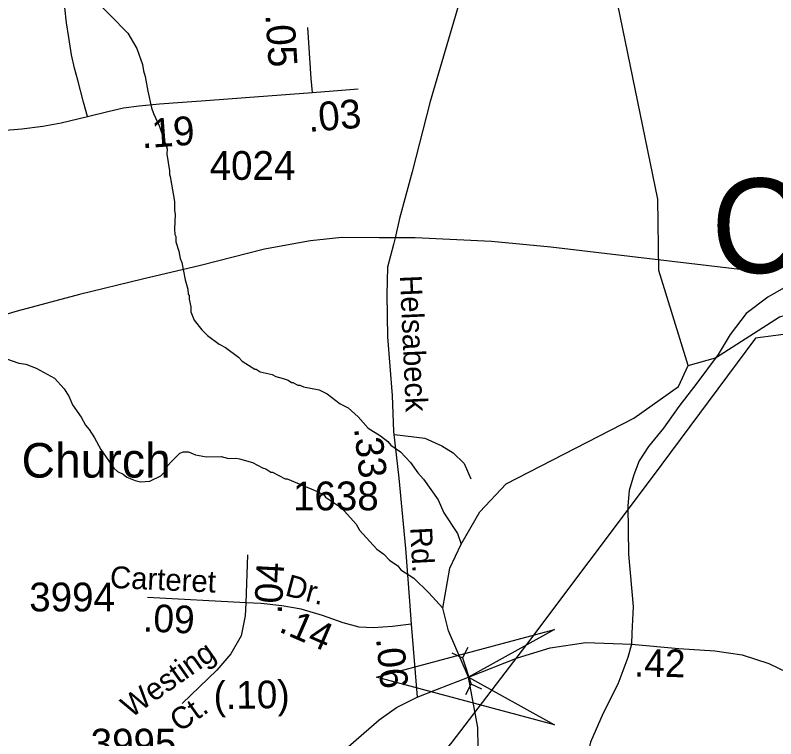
# Model space of a CAD drawing. Extents: x 1547597 to 1699558, y 810033 to 920809.
# Drawn here: x 1607020 to 1610318, y 908014 to 911154 of the extents above; entities that cross this region are included whole.
import ezdxf

# ---------------------------------------------------------------- set-up
doc = ezdxf.new("R2010")
doc.units = 0
for name, color, linetype in [('Exist Cultural Church with Cemetery Label', 7, 'Continuous'), ('Exist Hydrographic Creek Single Shore', 7, 'Continuous'), ('Exist Hydrographic Misc Water Feature', 7, 'Continuous'), ('Exist Railroad Mainline', 7, 'Continuous'), ('Exist Railroad Siding', 7, 'Continuous'), ('Exist Road Non-System Type 51', 7, 'Continuous'), ('Exist Road Secondary Mileage Hundredths English Label', 7, 'Continuous'), ('Exist Road Secondary Structure Culvert Attributed CELL', 7, 'Continuous'), ('Exist Road Secondary Structure Culvert CELL', 7, 'Continuous'), ('Exist Road Secondary Structure Culvert Number Label', 7, 'Continuous'), ('Exist Road Secondary Type 51 Attributed', 7, 'Continuous'), ('Exist Road Secondary Type 51 Label', 7, 'Continuous'), ('Exist Road Secondary Type 51 Number Label', 7, 'Continuous'), ('Exist Utilities Electrical Transmission Line', 7, 'Continuous')]:
    doc.layers.add(name, color=color, linetype=linetype)

msp = doc.modelspace()

# ---------------------------------------------------------------- linework, layer by layer
at = {"layer": 'Exist Hydrographic Creek Single Shore'}
for points in [[(1609938.8, 909633), (1609811.7, 910046), (1609806.7, 910354.7), (1609611.7, 911307.3), (1609456.7, 911642.1), (1609252.7, 911912.1), (1609081.7, 912230.8), (1609083.7, 912404.7), (1609216.9, 912573.1)], [(1609938.8, 909633), (1610056.8, 909666.7), (1610333.7, 909844.9), (1610573.5, 909907.9), (1610843.7, 909972.4), (1611053.7, 910043.7), (1611129.7, 910117.7)], [(1609028.7, 907889.7), (1609026.7, 908062.7), (1608986.4, 908280.6), (1608898.7, 908482.2), (1608874.7, 908581.2), (1608904.5, 908753.7), (1608954, 908858.7), (1609035.3, 908997.9), (1609148.7, 909120.6), (1609702.7, 909404.8), (1609896.7, 909542), (1609938.8, 909633)]]:
    msp.add_lwpolyline(points, dxfattribs=at)
at = {"layer": 'Exist Hydrographic Misc Water Feature'}
for points in [[(1607355.4, 911233.7), (1607508.8, 911075.1), (1607547.7, 911008.5), (1607572.7, 910940.1), (1607576.1, 910912), (1607583.8, 910887.9), (1607594.7, 910823.7), (1607611.6, 910751.4), (1607619.2, 910727.2), (1607646.3, 910670.9), (1607678.7, 910574.3), (1607678.4, 910550.3), (1607689.1, 910478.1), (1607688.9, 910462.1), (1607692.8, 910454), (1607711.1, 910345.7), (1607710.4, 910305.8), (1607714.1, 910289.7), (1607711.2, 910225.8), (1607712.7, 910201.7), (1607716.6, 910193.7), (1607716.2, 910169.7), (1607729.5, 910129.4), (1607735.1, 910097.3), (1607742.7, 910081.2), (1607757.6, 910004.9), (1607768.9, 909964.8), (1607770.5, 909942.8), (1607774.4, 909936.7), (1607774.2, 909920.7), (1607781.7, 909888.6), (1607781.3, 909866.6), (1607796.8, 909830.3), (1607830.1, 909787.8), (1607853.7, 909763.4), (1607905, 909726.5), (1607932.8, 909712), (1607988.1, 909669.2), (1608003.8, 909652.9), (1608059.2, 909617.9), (1608065.2, 909617.8), (1608083, 909605.5), (1608134.8, 909594.6), (1608150.7, 909586.4), (1608182.5, 909577.8), (1608204.4, 909569.5), (1608218.2, 909559.3), (1608224.2, 909559.2), (1608246, 909548.8), (1608254, 909548.6), (1608269.8, 909540.4), (1608337.6, 909527.3), (1608373.4, 909510.7), (1608428.6, 909467.7), (1608464.3, 909449.2), (1608507.7, 909410.4), (1608550.9, 909361.7), (1608604.4, 909328.8), (1608636, 909304.2), (1608649.7, 909288), (1608691.2, 909259.3), (1608734.4, 909212.5), (1608765.6, 909168), (1608791.2, 909139.6), (1608853.7, 909050.5), (1608878.8, 908994.1), (1608937.4, 908905.1), (1608954, 908858.7)], [(1606958.6, 909670.5), (1607036.1, 909643.1), (1607066, 909638.7), (1607111.7, 909621.9), (1607190.9, 909578.5), (1607232.3, 909531.9), (1607253.7, 909497.5), (1607269.1, 909463.3), (1607306.2, 909408.7), (1607325.7, 909374.3), (1607341.4, 909356.1), (1607364.7, 909319.7), (1607391.9, 909269.2), (1607448.6, 909188.2), (1607464.4, 909174), (1607488.2, 909161.6), (1607504, 909149.4), (1607539.7, 909134.7), (1607563.6, 909128.3), (1607603.6, 909131.6), (1607652, 909154.8), (1607666.2, 909168.5), (1607682.7, 909200.3), (1607696.9, 909216.1), (1607733.5, 909253.4), (1607749.6, 909259.2), (1607771.6, 909258.8), (1607801.4, 909246.3), (1607849.3, 909237.5), (1607913.2, 909238.5), (1607945, 909229.8), (1607977, 909231.4), (1607993, 909229), (1608048.7, 909212.1), (1608092.4, 909189.4), (1608106.3, 909185.1), (1608128, 909170.8), (1608136, 909170.7), (1608191.5, 909141.7), (1608199.5, 909141.6), (1608334.5, 909085.3), (1608360.4, 909070.9), (1608366.2, 909062.8), (1608435.4, 909015.7), (1608498.3, 908944.5), (1608513.8, 908918.3), (1608588.5, 908837.1), (1608618.1, 908814.5), (1608643.6, 908788.2), (1608679.2, 908763.6), (1608693, 908747.3), (1608748.3, 908710.4), (1608813.3, 908647.3), (1608874.7, 908581.2)]]:
    msp.add_lwpolyline(points, dxfattribs=at)
at = {"layer": 'Exist Railroad Mainline'}
msp.add_lwpolyline([(1610322.7, 910056.5), (1610250.4, 910046.5), (1610186.6, 910047.2), (1609342.6, 910146.8), (1609085.4, 910171.5), (1608755, 910187.4), (1608599.1, 910187.1), (1608437.1, 910189), (1608301.1, 910174.6), (1608100.8, 910138.8), (1607824.2, 910067.8), (1607571.7, 910008.7), (1607299, 909941.8), (1607028.3, 909868.8), (1606791.8, 909799.6)], dxfattribs=at)
at = {"layer": 'Exist Railroad Siding'}
for points in [[(1610843.3, 910263.9), (1610771.1, 910187.5), (1610675.2, 910105.5), (1610628.9, 910074), (1610579.2, 910050.2), (1610440.2, 909998.4), (1610351.7, 909968.4), (1610283.7, 909929.5), (1610189.2, 909859.8), (1610120.2, 909767.5), (1610068.4, 909681), (1609975.7, 909556.8), (1609898.2, 909454.9), (1609831.3, 909361.6), (1609766.4, 909282.3), (1609726.3, 909219.5), (1609703.1, 909158.5), (1609682.7, 909091.7), (1609676.9, 909024.8), (1609679.1, 908814.8), (1609699.4, 908588.1), (1609693.5, 908471.5), (1609692.2, 908423.8)], [(1609692.2, 908423.8), (1609676.4, 908365.8), (1609633.2, 908250.2), (1609569.8, 908125), (1609514.4, 907999.7), (1609491.4, 907897.9), (1609479.8, 907762), (1609494.1, 907610), (1609508.8, 907497.9), (1609512.2, 907426), (1609493.6, 907366.1), (1609450.7, 907286.5), (1609353.2, 907155.8), (1609243.8, 907019)]]:
    msp.add_lwpolyline(points, dxfattribs=at)
at = {"layer": 'Exist Road Non-System Type 51'}
msp.add_lwpolyline([(1608664.3, 909334.5), (1608796.4, 909318.6), (1608869.8, 909285.5), (1608919.4, 909254.7), (1608966.4, 909208.1), (1608995.5, 909141.7)], dxfattribs=at)
at = {"layer": 'Exist Road Secondary Structure Culvert Attributed CELL'}
msp.add_lwpolyline([(1609359.2, 908073.5), (1608586.4, 908280.6), (1609359.2, 908487.6), (1608986.4, 908280.6)], close=True, dxfattribs=at)
at = {"layer": 'Exist Road Secondary Structure Culvert CELL'}
for p, q in [((1608983, 908410.4), (1608959.2, 908365.5)), ((1608913.1, 908386.8), (1608959.2, 908365.5)), ((1608959.2, 908365.5), (1608997.8, 908250.9)), ((1608974.1, 908206.1), (1608997.8, 908250.9)), ((1609043.9, 908229.6), (1608997.8, 908250.9))]:
    msp.add_line(p, q, dxfattribs=at)
at = {"layer": 'Exist Road Secondary Type 51 Attributed'}
for p, q in [((1608309.2, 910817.9), (1608507.5, 910834.3)), ((1608027.8, 908812.6), (1608019.7, 908603.6)), ((1608019.7, 908603.6), (1607594.1, 908626.8)), ((1608737.9, 908510.7), (1608763.8, 908194))]:
    msp.add_line(p, q, dxfattribs=at)
for points in [[(1607333.2, 910713.5), (1607317, 910776.5), (1607291.8, 910871.9), (1607277.4, 910924.1), (1607264.8, 910981.8), (1607252.2, 911057.4), (1607243.2, 911120.4), (1607236, 911187), (1607228.8, 911266.3), (1607225.2, 911325.7), (1607225.2, 911403.1), (1607228.8, 911484.2), (1607236.9, 911766.9)], [(1608979.2, 911321.8), (1608819.7, 910779.2), (1608741.8, 910474.3), (1608686.9, 910272.1), (1608668, 910187.2)], [(1608309.2, 910817.9), (1608303.8, 910879.1), (1608289.4, 911100.6)], [(1607333.2, 910713.5), (1607421.5, 910735.1), (1607489.9, 910751.3), (1607558.3, 910760.3), (1607646.5, 910769.3), (1607745.6, 910776.5), (1607846.4, 910783.7), (1608019.3, 910796.3), (1608309.2, 910817.9)], [(1606240.2, 910646.8), (1606323, 910643.2), (1606443.7, 910643.2), (1606632.7, 910645), (1606816.4, 910648.6), (1606960.5, 910654), (1607048.7, 910661.2), (1607140.5, 910672), (1607219.8, 910686.4), (1607333.2, 910713.5)], [(1608668, 910187.2), (1608660.9, 910157.9), (1608634.8, 910060), (1608631.5, 909941.2), (1608634.8, 909758.4), (1608654.3, 909503.8), (1608660.9, 909347.1), (1608683.7, 909144.8), (1608712.4, 908839.3), (1608729.8, 908610.5), (1608737.9, 908510.7)], [(1608019.7, 908603.6), (1608016.8, 908547.8), (1607999.4, 908460.7), (1607955.2, 908381.8), (1607894.9, 908310.9), (1607743.9, 908166.9)], [(1608737.9, 908510.7), (1608656.6, 908501.4), (1608573, 908495.6), (1608511.5, 908497.9), (1608441.8, 908516.5), (1608352.4, 908549), (1608260.7, 908576.8), (1608177, 908590.8), (1608086.5, 908600.1), (1608019.7, 908603.6)], [(1608763.8, 908194), (1608851.4, 908228.8), (1608986.4, 908280.6), (1609198.9, 908365.3), (1609339.7, 908408.4), (1609494.8, 908431.1), (1609692.2, 908423.8), (1609898.5, 908404.9), (1610054, 908394.8), (1610171.8, 908377.3), (1610288, 908341), (1610405.8, 908284.3), (1610503.1, 908223.3), (1610590.3, 908146.2), (1610670.9, 908056.5), (1610721.1, 907982)], [(1607562.8, 907528.3), (1607667.3, 907531.7), (1607838.5, 907558.4), (1607915.2, 907582.8), (1607981.4, 907608.4), (1608072, 907657.2), (1608138.7, 907699), (1608189.8, 907737.3), (1608281.6, 907817.4), (1608454.6, 907970.7), (1608598.2, 908095.2), (1608672.9, 908149.5), (1608763.8, 908194)]]:
    msp.add_lwpolyline(points, dxfattribs=at)
at = {"layer": 'Exist Utilities Electrical Transmission Line'}
msp.add_lwpolyline([(1614566.3, 910184), (1614105.9, 910139.3), (1613517.7, 910076), (1612793.2, 910006.3), (1612245, 909950.6), (1611740.7, 909902.2), (1610960.3, 909825.2), (1610406.2, 909775.4), (1610230, 909751.6), (1609781.5, 909148.7), (1609237.7, 908423.1), (1608913.3, 907999.1), (1608775.3, 907828.8)], dxfattribs=at)

# ---------------------------------------------------------------- texts
at = {"layer": 'Exist Cultural Church with Cemetery Label'}
msp.add_text('Jefferson Church', height=150, dxfattribs=at).set_placement((1606167.2, 909147.1))
at = {"layer": 'Exist Road Secondary Mileage Hundredths English Label'}
for s, height, rotation, p in [('.05', 125, 273.7213, (1608105.1, 911156.3)), ('.03', 125, 4.7201, (1608293.4, 910646.9)), ('.19', 125, 4.1596, (1607570.2, 910575.7)), ('.33', 120, 276.4376, (1608489, 909361.1)), ('.04', 120, 86.9838, (1608175.9, 908553.7)), ('.09', 120, 357.4069, (1607572.8, 908479.8)), ('.14', 120, 336.5523, (1608158.5, 908480.4)), ('.06', 120, 275.6315, (1608584.6, 908448.5)), ('.42', 120, 359.0907, (1609702.8, 908284)), ('(.10)', 120, 0.9839, (1607881.3, 908141.9))]:
    msp.add_text(s, height=height, rotation=rotation, dxfattribs=at).set_placement(p)
at = {"layer": 'Exist Road Secondary Structure Culvert Number Label'}
msp.add_text('C554', height=410.1, dxfattribs=at).set_placement((1610037.5, 910035.1))
at = {"layer": 'Exist Road Secondary Type 51 Label'}
for s, rotation, p in [('Helsabeck', 272.5216, (1608687.9, 910023.7)), ('Rd.', 273.0136, (1608732.6, 908930.3)), ('Carteret', 357.4069, (1607429.7, 908668.6)), ('Dr.', 345.056, (1608185.9, 908636.6)), ('Westing', 35.2715, (1607522.2, 908101.7)), ('Ct.', 35.2715, (1607733.2, 908039.8))]:
    msp.add_text(s, height=95, rotation=rotation, dxfattribs=at).set_placement(p)
at = {"layer": 'Exist Road Secondary Type 51 Number Label'}
for s, p in [('4024', (1607863.3, 910439.1)), ('1638', (1608224.7, 909005.1)), ('3994', (1607081, 908566.4)), ('3995', (1607347.4, 907932.2))]:
    msp.add_text(s, height=125, dxfattribs=at).set_placement(p)

doc.saveas('drawing.dxf')
